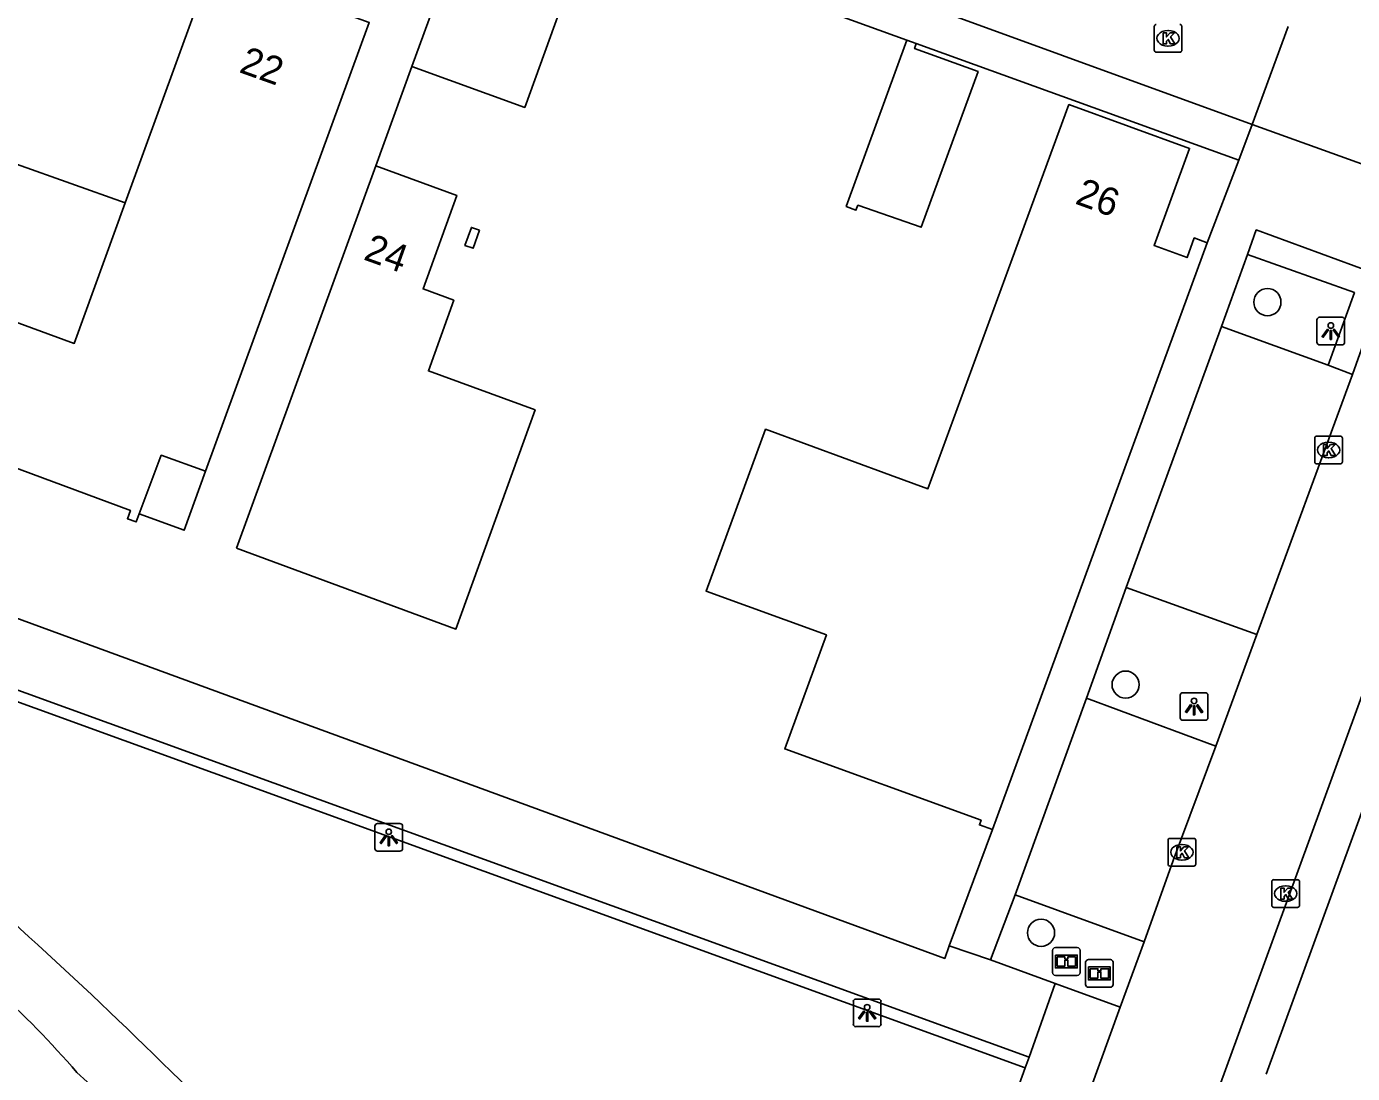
# Model space of a CAD drawing. Extents: x 155275 to 156263, y 382654 to 383635.
# Drawn here: x 156037.12 to 156084.89, y 383010.43 to 383048.16 of the extents above; entities that cross this region are included whole.
import ezdxf

# ---------------------------------------------------------------- set-up
doc = ezdxf.new("R2010")
doc.units = 0
for name, color, linetype in [('IMGEO_Boom', 7, 'Continuous'), ('IMGEO_Haag', 7, 'Continuous'), ('IMGEO_Hek', 7, 'Continuous'), ('IMGEO_Informatiebord', 7, 'Continuous'), ('IMGEO_Kolk', 7, 'Continuous'), ('IMGEO_Lichtpunt', 7, 'Continuous'), ('IMGEO_Muur', 7, 'Continuous'), ('IMGEO_Pand', 7, 'Continuous'), ('IMGEO_Pand_nummerreeks', 7, 'Continuous'), ('IMGEO_Pand_overbouw', 7, 'Continuous'), ('IMGEO_Parkeervlak_open', 7, 'Continuous'), ('IMGEO_Rijbaan_lokaal_gesloten', 7, 'Continuous'), ('IMGEO_Rijbaan_lokaal_open', 7, 'Continuous'), ('IMGEO_Voetpad_open', 7, 'Continuous')]:
    doc.layers.add(name, color=color, linetype=linetype)

msp = doc.modelspace()

# ---------------------------------------------------------------- linework, layer by layer
at = {"layer": 'IMGEO_Boom'}
for centre in [(156081.827, 383038.226), (156076.718, 383024.445), (156073.672, 383015.504)]:
    msp.add_circle(centre, 0.489, dxfattribs=at)
at = {"layer": 'IMGEO_Haag'}
msp.add_lwpolyline([(156073.103, 383010.641), (156030.875, 383025.972)], dxfattribs=at)
at = {"layer": 'IMGEO_Hek'}
msp.add_lwpolyline([(156057.443, 383051.791), (156068.83, 383047.669)], dxfattribs=at)
at = {"layer": 'IMGEO_Informatiebord'}
for p, q in [((156074.088, 383014.069), (156074.088, 383014.869)), ((156074.088, 383014.869), (156074.088, 383014.069)), ((156074.188, 383014.969), (156074.978, 383014.969)), ((156074.978, 383014.969), (156074.188, 383014.969)), ((156075.078, 383014.869), (156075.078, 383014.069)), ((156075.078, 383014.069), (156075.078, 383014.869)), ((156075.378, 383014.54), (156076.168, 383014.54)), ((156076.168, 383014.54), (156075.378, 383014.54)), ((156075.278, 383013.64), (156075.278, 383014.44)), ((156075.278, 383014.44), (156075.278, 383013.64)), ((156076.268, 383014.44), (156076.268, 383013.64)), ((156076.268, 383013.64), (156076.268, 383014.44)), ((156074.978, 383013.969), (156074.188, 383013.969)), ((156074.188, 383013.969), (156074.978, 383013.969)), ((156076.168, 383013.54), (156075.378, 383013.54)), ((156075.378, 383013.54), (156076.168, 383013.54))]:
    msp.add_line(p, q, dxfattribs=at)
for points in [[(156074.189, 383014.701), (156074.977, 383014.701), (156074.977, 383014.237), (156074.189, 383014.237), (156074.189, 383014.701)], [(156074.254, 383014.636), (156074.254, 383014.302), (156074.529, 383014.302), (156074.53, 383014.515), (156074.634, 383014.516), (156074.635, 383014.302), (156074.912, 383014.302), (156074.912, 383014.636), (156074.636, 383014.636), (156074.636, 383014.556), (156074.53, 383014.556), (156074.53, 383014.636), (156074.254, 383014.636)], [(156075.379, 383014.272), (156076.167, 383014.272), (156076.167, 383013.808), (156075.379, 383013.808), (156075.379, 383014.272)], [(156075.444, 383014.207), (156075.444, 383013.873), (156075.719, 383013.873), (156075.72, 383014.086), (156075.824, 383014.087), (156075.825, 383013.873), (156076.102, 383013.873), (156076.102, 383014.207), (156075.826, 383014.207), (156075.826, 383014.127), (156075.72, 383014.127), (156075.72, 383014.207), (156075.444, 383014.207)]]:
    msp.add_lwpolyline(points, dxfattribs=at)
for centre, start, end in [((156074.188, 383014.869), 90, 180), ((156074.188, 383014.869), 90, 180), ((156074.978, 383014.869), 0, 90), ((156074.978, 383014.869), 360, 90), ((156075.378, 383014.44), 90, 180), ((156075.378, 383014.44), 90, 180), ((156076.168, 383014.44), 0, 90), ((156076.168, 383014.44), 360, 90), ((156074.188, 383014.069), 180, 270), ((156074.188, 383014.069), 180, 270), ((156074.978, 383014.069), 270, 0), ((156074.978, 383014.069), 270, 0), ((156075.378, 383013.64), 180, 270), ((156075.378, 383013.64), 180, 270), ((156076.168, 383013.64), 270, 0), ((156076.168, 383013.64), 270, 0)]:
    msp.add_arc(centre, 0.1, start, end, dxfattribs=at)
at = {"layer": 'IMGEO_Kolk'}
for p, q in [((156077.746, 383047.305), (156077.746, 383048.157)), ((156078.234, 383048.011), (156078.259, 383048.011)), ((156078.747, 383048.157), (156078.747, 383047.305)), ((156078.673, 383047.231), (156077.821, 383047.231)), ((156078.257, 383047.451), (156078.232, 383047.451)), ((156083.53, 383032.474), (156083.53, 383033.326)), ((156083.605, 383033.4), (156084.457, 383033.4)), ((156084.018, 383033.18), (156084.043, 383033.18)), ((156084.531, 383033.326), (156084.531, 383032.474)), ((156084.457, 383032.4), (156083.605, 383032.4)), ((156084.041, 383032.62), (156084.016, 383032.62)), ((156078.246, 383017.979), (156078.246, 383018.831)), ((156078.321, 383018.905), (156079.173, 383018.905)), ((156079.247, 383018.831), (156079.247, 383017.979)), ((156078.734, 383018.685), (156078.759, 383018.685)), ((156079.173, 383017.905), (156078.321, 383017.905)), ((156078.757, 383018.125), (156078.732, 383018.125)), ((156082.06, 383017.417), (156082.912, 383017.417)), ((156081.985, 383016.491), (156081.985, 383017.343)), ((156082.473, 383017.197), (156082.498, 383017.197)), ((156082.986, 383017.343), (156082.986, 383016.491)), ((156082.912, 383016.417), (156082.06, 383016.417)), ((156082.496, 383016.637), (156082.471, 383016.637))]:
    msp.add_line(p, q, dxfattribs=at)
for points in [[(156077.746, 383047.305), (156077.746, 383048.157)], [(156078.747, 383048.157), (156078.747, 383047.305)], [(156078.067, 383047.931), (156078.19, 383047.931), (156078.19, 383047.78), (156078.32, 383047.931), (156078.484, 383047.931), (156078.338, 383047.78), (156078.491, 383047.531), (156078.339, 383047.531), (156078.254, 383047.695), (156078.19, 383047.628), (156078.19, 383047.531), (156078.067, 383047.531), (156078.067, 383047.931)], [(156078.673, 383047.231), (156077.821, 383047.231)], [(156083.53, 383032.474), (156083.53, 383033.326)], [(156083.605, 383033.4), (156084.457, 383033.4)], [(156084.531, 383033.326), (156084.531, 383032.474)], [(156083.851, 383033.1), (156083.974, 383033.1), (156083.974, 383032.949), (156084.104, 383033.1), (156084.268, 383033.1), (156084.122, 383032.949), (156084.275, 383032.7), (156084.123, 383032.7), (156084.038, 383032.864), (156083.974, 383032.797), (156083.974, 383032.7), (156083.851, 383032.7), (156083.851, 383033.1)], [(156084.457, 383032.4), (156083.605, 383032.4)], [(156078.246, 383017.979), (156078.246, 383018.831)], [(156078.321, 383018.905), (156079.173, 383018.905)], [(156079.247, 383018.831), (156079.247, 383017.979)], [(156078.567, 383018.605), (156078.69, 383018.605), (156078.69, 383018.454), (156078.82, 383018.605), (156078.984, 383018.605), (156078.838, 383018.454), (156078.991, 383018.205), (156078.839, 383018.205), (156078.754, 383018.369), (156078.69, 383018.302), (156078.69, 383018.205), (156078.567, 383018.205), (156078.567, 383018.605)], [(156079.173, 383017.905), (156078.321, 383017.905)], [(156082.06, 383017.417), (156082.912, 383017.417)], [(156081.985, 383016.491), (156081.985, 383017.343)], [(156082.306, 383017.117), (156082.429, 383017.117), (156082.429, 383016.966), (156082.559, 383017.117), (156082.723, 383017.117), (156082.577, 383016.966), (156082.73, 383016.717), (156082.578, 383016.717), (156082.493, 383016.881), (156082.429, 383016.814), (156082.429, 383016.717), (156082.306, 383016.717), (156082.306, 383017.117)], [(156082.986, 383017.343), (156082.986, 383016.491)], [(156082.912, 383016.417), (156082.06, 383016.417)]]:
    msp.add_lwpolyline(points, dxfattribs=at)
for centre, start, end in [((156077.823, 383048.155), 91.552, 178.448), ((156077.823, 383048.155), 91.552, 178.448), ((156078.671, 383048.155), 1.552, 88.448), ((156078.671, 383048.155), 1.552, 88.448), ((156077.823, 383047.307), 181.552, 268.448), ((156077.823, 383047.307), 181.552, 268.448), ((156078.671, 383047.307), 271.552, 358.448), ((156078.671, 383047.307), 271.552, 358.448), ((156083.607, 383033.324), 91.552, 178.448), ((156083.607, 383033.324), 91.552, 178.448), ((156084.455, 383033.324), 1.552, 88.448), ((156084.455, 383033.324), 1.552, 88.448), ((156083.607, 383032.476), 181.552, 268.448), ((156083.607, 383032.476), 181.552, 268.448), ((156084.455, 383032.476), 271.552, 358.448), ((156084.455, 383032.476), 271.552, 358.448), ((156078.323, 383018.829), 91.552, 178.448), ((156078.323, 383018.829), 91.552, 178.448), ((156079.171, 383018.829), 1.552, 88.448), ((156079.171, 383018.829), 1.552, 88.448), ((156078.323, 383017.981), 181.552, 268.448), ((156078.323, 383017.981), 181.552, 268.448), ((156079.171, 383017.981), 271.552, 358.448), ((156079.171, 383017.981), 271.552, 358.448), ((156082.062, 383017.341), 91.552, 178.448), ((156082.062, 383017.341), 91.552, 178.448), ((156082.91, 383017.341), 1.552, 88.448), ((156082.91, 383017.341), 1.552, 88.448), ((156082.062, 383016.493), 181.552, 268.448), ((156082.062, 383016.493), 181.552, 268.448), ((156082.91, 383016.493), 271.552, 358.448), ((156082.91, 383016.493), 271.552, 358.448)]:
    msp.add_arc(centre, 0.0765, start, end, dxfattribs=at)
for centre, major_axis, ratio, start_param, end_param in [((156078.233, 383047.731), (-0.387, 0.002), 0.722429, 4.712389, 7.853982), ((156078.258, 383047.731), (-0.39, 0.002), 0.717154, 1.570796, 4.712389), ((156084.017, 383032.9), (-0.387, 0.002), 0.722429, 4.712389, 7.853982), ((156084.042, 383032.9), (-0.39, 0.002), 0.717154, 1.570796, 4.712389), ((156078.733, 383018.405), (-0.387, 0.002), 0.722429, 4.712389, 7.853982), ((156078.758, 383018.405), (-0.39, 0.002), 0.717154, 1.570796, 4.712389), ((156082.472, 383016.917), (-0.387, 0.002), 0.722429, 4.712389, 7.853982), ((156082.497, 383016.917), (-0.39, 0.002), 0.717154, 1.570796, 4.712389)]:
    msp.add_ellipse(centre, major_axis=major_axis, ratio=ratio, start_param=start_param, end_param=end_param, dxfattribs=at)
at = {"layer": 'IMGEO_Lichtpunt'}
for p, q in [((156083.612, 383037.587), (156083.612, 383036.78)), ((156083.612, 383037.587), (156083.612, 383036.78)), ((156084.514, 383037.682), (156083.706, 383037.682)), ((156084.514, 383037.682), (156083.706, 383037.682)), ((156084.608, 383036.78), (156084.608, 383037.587)), ((156084.608, 383036.78), (156084.608, 383037.587)), ((156083.706, 383036.686), (156084.514, 383036.686)), ((156083.706, 383036.686), (156084.514, 383036.686)), ((156078.686, 383024.06), (156078.686, 383023.253)), ((156078.686, 383024.06), (156078.686, 383023.253)), ((156079.588, 383024.155), (156078.78, 383024.155)), ((156079.588, 383024.155), (156078.78, 383024.155)), ((156079.682, 383023.253), (156079.682, 383024.06)), ((156079.682, 383023.253), (156079.682, 383024.06)), ((156078.78, 383023.159), (156079.588, 383023.159)), ((156078.78, 383023.159), (156079.588, 383023.159)), ((156049.673, 383019.345), (156049.673, 383018.538)), ((156049.673, 383019.345), (156049.673, 383018.538)), ((156050.575, 383019.44), (156049.767, 383019.44)), ((156050.575, 383019.44), (156049.767, 383019.44)), ((156050.669, 383018.538), (156050.669, 383019.345)), ((156050.669, 383018.538), (156050.669, 383019.345)), ((156049.767, 383018.444), (156050.575, 383018.444)), ((156049.767, 383018.444), (156050.575, 383018.444)), ((156067.811, 383013.117), (156067.003, 383013.117)), ((156067.811, 383013.117), (156067.003, 383013.117)), ((156066.909, 383013.022), (156066.909, 383012.215)), ((156066.909, 383013.022), (156066.909, 383012.215)), ((156067.905, 383012.215), (156067.905, 383013.022)), ((156067.905, 383012.215), (156067.905, 383013.022)), ((156067.003, 383012.121), (156067.811, 383012.121)), ((156067.003, 383012.121), (156067.811, 383012.121))]:
    msp.add_line(p, q, dxfattribs=at)
for points in [[(156083.986, 383037.251), (156084.025, 383037.223), (156083.837, 383036.961), (156083.799, 383036.988), (156083.986, 383037.251)], [(156084.088, 383037.203), (156084.135, 383037.203), (156084.135, 383036.881), (156084.088, 383036.881), (156084.088, 383037.203)], [(156084.198, 383037.223), (156084.236, 383037.25), (156084.423, 383036.988), (156084.384, 383036.96), (156084.198, 383037.223)], [(156079.06, 383023.724), (156079.099, 383023.696), (156078.911, 383023.434), (156078.873, 383023.461), (156079.06, 383023.724)], [(156079.162, 383023.676), (156079.209, 383023.676), (156079.209, 383023.354), (156079.162, 383023.354), (156079.162, 383023.676)], [(156079.272, 383023.696), (156079.31, 383023.723), (156079.497, 383023.461), (156079.458, 383023.433), (156079.272, 383023.696)], [(156050.047, 383019.009), (156050.086, 383018.981), (156049.898, 383018.719), (156049.86, 383018.746), (156050.047, 383019.009)], [(156050.149, 383018.961), (156050.196, 383018.961), (156050.196, 383018.639), (156050.149, 383018.639), (156050.149, 383018.961)], [(156050.259, 383018.981), (156050.297, 383019.008), (156050.484, 383018.746), (156050.445, 383018.718), (156050.259, 383018.981)], [(156067.283, 383012.686), (156067.322, 383012.658), (156067.134, 383012.396), (156067.096, 383012.423), (156067.283, 383012.686)], [(156067.385, 383012.638), (156067.432, 383012.638), (156067.432, 383012.316), (156067.385, 383012.316), (156067.385, 383012.638)], [(156067.495, 383012.658), (156067.533, 383012.685), (156067.72, 383012.423), (156067.681, 383012.395), (156067.495, 383012.658)]]:
    msp.add_lwpolyline(points, dxfattribs=at)
for centre in [(156084.111, 383037.385), (156079.185, 383023.858), (156050.172, 383019.143), (156067.408, 383012.82)]:
    msp.add_circle(centre, 0.0994, dxfattribs=at)
for centre, start, end in [((156083.706, 383037.587), 90, 180), ((156083.706, 383037.587), 90, 180), ((156084.514, 383037.587), 0, 90), ((156084.514, 383037.587), 0, 90), ((156083.706, 383036.78), 180, 270), ((156083.706, 383036.78), 180, 270), ((156084.514, 383036.78), 270, 0), ((156084.514, 383036.78), 270, 360), ((156078.78, 383024.06), 90, 180), ((156078.78, 383024.06), 90, 180), ((156079.588, 383024.06), 0, 90), ((156079.588, 383024.06), 0, 90), ((156078.78, 383023.253), 180, 270), ((156078.78, 383023.253), 180, 270), ((156079.588, 383023.253), 270, 0), ((156079.588, 383023.253), 270, 360), ((156049.767, 383019.345), 90, 180), ((156049.767, 383019.345), 90, 180), ((156050.575, 383019.345), 0, 90), ((156050.575, 383019.345), 0, 90), ((156049.767, 383018.538), 180, 270), ((156049.767, 383018.538), 180, 270), ((156050.575, 383018.538), 270, 0), ((156050.575, 383018.538), 270, 360), ((156067.003, 383013.022), 90, 180), ((156067.003, 383013.022), 90, 180), ((156067.811, 383013.022), 0, 90), ((156067.811, 383013.022), 0, 90), ((156067.003, 383012.215), 180, 270), ((156067.003, 383012.215), 180, 270), ((156067.811, 383012.215), 270, 0), ((156067.811, 383012.215), 270, 360)]:
    msp.add_arc(centre, 0.0946, start, end, dxfattribs=at)
at = {"layer": 'IMGEO_Muur'}
msp.add_lwpolyline([(156049.706, 383043.143), (156051.008, 383046.712)], dxfattribs=at)
at = {"layer": 'IMGEO_Pand'}
for points in [[(156057.443, 383051.791), (156055.072, 383045.24), (156051.008, 383046.712), (156053.405, 383053.282)], [(156034.938, 383038.163), (156033.253, 383033.543), (156040.862, 383030.722), (156040.756, 383030.424), (156041.071, 383030.305), (156041.182, 383030.603), (156041.974, 383032.711), (156043.574, 383032.131), (156049.467, 383048.305), (156043.787, 383050.353), (156040.679, 383041.803), (156038.838, 383036.74), (156034.938, 383038.163)], [(156068.83, 383047.669), (156066.653, 383041.678), (156067.004, 383041.54), (156067.073, 383041.716), (156069.35, 383040.925), (156071.402, 383046.532), (156069.113, 383047.364), (156069.178, 383047.543)], [(156068.83, 383047.669), (156069.178, 383047.543)], [(156079.661, 383040.366), (156079.191, 383040.538), (156078.934, 383039.834), (156077.741, 383040.271), (156079.02, 383043.763), (156074.675, 383045.343), (156072.634, 383039.784), (156069.594, 383031.502), (156068.251, 383031.994), (156063.745, 383033.648), (156061.603, 383027.813), (156065.941, 383026.236), (156064.439, 383022.131), (156071.509, 383019.558), (156071.448, 383019.388), (156071.918, 383019.223)], [(156044.681, 383029.366), (156052.591, 383026.446), (156055.445, 383034.341), (156051.602, 383035.749), (156052.514, 383038.294), (156051.405, 383038.704), (156052.623, 383042.073), (156049.706, 383043.143), (156044.681, 383029.366)], [(156053.443, 383040.815), (156053.15, 383040.92), (156052.916, 383040.27), (156053.21, 383040.165), (156053.443, 383040.815)], [(156079.661, 383040.366), (156071.918, 383019.223)]]:
    msp.add_lwpolyline(points, dxfattribs=at)
at = {"layer": 'IMGEO_Pand_overbouw'}
for points in [[(156034.938, 383038.163), (156038.838, 383036.74), (156040.679, 383041.803), (156036.759, 383043.196)], [(156043.574, 383032.131), (156041.974, 383032.711), (156041.182, 383030.603), (156042.797, 383030.008)]]:
    msp.add_lwpolyline(points, close=True, dxfattribs=at)
at = {"layer": 'IMGEO_Parkeervlak_open'}
for points in [[(156080.178, 383037.348), (156084.014, 383035.95)], [(156081.444, 383026.245), (156076.742, 383027.941)], [(156075.307, 383023.953), (156079.97, 383022.232)], [(156077.387, 383015.179), (156072.734, 383016.867)]]:
    msp.add_lwpolyline(points, dxfattribs=at)
at = {"layer": 'IMGEO_Rijbaan_lokaal_gesloten'}
for centre, radius, start, end in [((156010.207, 382985.431), 38.114, 41.0752, 53.8824), ((155965.08, 382931.192), 108.355, 38.61002, 47.02825)]:
    msp.add_arc(centre, radius, start, end, dxfattribs=at)
at = {"layer": 'IMGEO_Rijbaan_lokaal_open'}
for points in [[(156116.502, 383109.964), (156092.689, 383044.492), (156091.394, 383040.941), (156074.952, 382995.838), (156073.935, 382993.112)], [(156081.283, 383044.621), (155998.741, 383074.665)], [(156082.569, 383048.16), (156081.283, 383044.621)], [(156084.887, 383035.615), (156086.133, 383039.105)], [(156084.887, 383035.615), (156081.444, 383026.245)], [(156081.444, 383026.245), (156079.97, 383022.232)], [(156079.97, 383022.232), (156078.427, 383018.102), (156077.387, 383015.179)], [(156077.387, 383015.179), (156076.519, 383012.828)], [(156070.702, 382997.477), (156072.593, 383001.987), (156076.519, 383012.828)]]:
    msp.add_lwpolyline(points, dxfattribs=at)
at = {"layer": 'IMGEO_Voetpad_open'}
for points in [[(156057.443, 383051.791), (156068.83, 383047.669)], [(156069.178, 383047.543), (156080.792, 383043.337)], [(156080.792, 383043.337), (156081.283, 383044.621)], [(156081.283, 383044.621), (156085.043, 383043.269), (156087.352, 383042.439)], [(156070.366, 383015.028), (156070.2, 383014.578), (156029.02, 383029.675), (155987.971, 383044.488)], [(156080.792, 383043.337), (156079.661, 383040.366)], [(156081.113, 383039.942), (156081.422, 383040.828), (156086.133, 383039.105)], [(156080.178, 383037.348), (156081.113, 383039.942)], [(156081.113, 383039.942), (156084.963, 383038.571), (156084.014, 383035.95)], [(156076.742, 383027.941), (156080.178, 383037.348)], [(156091.571, 383037.246), (156081.777, 383010.406)], [(156084.014, 383035.95), (156084.887, 383035.615)], [(156075.307, 383023.953), (156076.742, 383027.941)], [(156031.011, 383026.348), (156073.239, 383011.017)], [(156072.734, 383016.867), (156075.307, 383023.953)], [(156071.918, 383019.223), (156070.366, 383015.028)], [(156071.849, 383014.523), (156072.734, 383016.867)], [(156070.366, 383015.028), (156071.849, 383014.523)], [(156071.849, 383014.523), (156074.184, 383013.676)], [(156074.184, 383013.676), (156073.239, 383011.017)], [(156076.519, 383012.828), (156074.184, 383013.676)], [(156073.239, 383011.017), (156073.103, 383010.641)], [(156073.103, 383010.641), (156070.281, 383002.81), (156069.192, 383000.11)]]:
    msp.add_lwpolyline(points, dxfattribs=at)
for centre, radius, start, end in [((155916.046, 382882.517), 179.8, 45.52814, 50.01859), ((155961.6, 382927.47), 115.813, 38.77261, 46.02979)]:
    msp.add_arc(centre, radius, start, end, dxfattribs=at)

# ---------------------------------------------------------------- texts
at = {"layer": 'IMGEO_Pand_nummerreeks'}
for s, rotation, p in [('22', 340.3666, (156044.744, 383046.521)), ('26', 340.0267, (156074.861, 383041.785)), ('24', 340.2763, (156049.224, 383039.772))]:
    msp.add_text(s, height=1, rotation=rotation, dxfattribs=at).set_placement(p)

doc.saveas('drawing.dxf')
